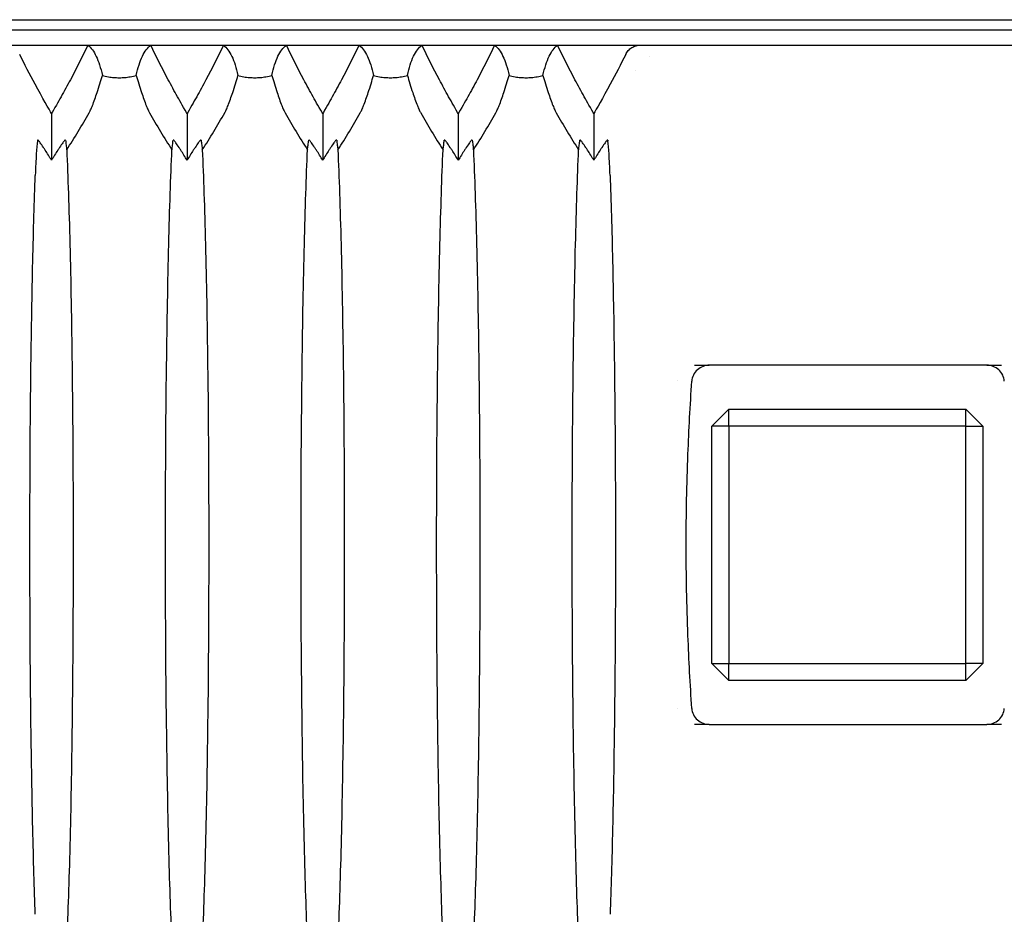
# Model space of a CAD drawing. Header units: millimetres. Extents: x 399 to 6076, y -1991 to 1602.
# Tile 304 of 324: x 5239 to 5268, y 608 to 635. Entities that reach past the tile are written whole.
import ezdxf

# ---------------------------------------------------------------- set-up
doc = ezdxf.new("R2010")
doc.units = ezdxf.units.MM
doc.layers.add('AM_5', color=3, linetype='Continuous', lineweight=25)
doc.layers.add('可見 (ISO)', color=7, linetype='Continuous', lineweight=25)
doc.styles.add('尺寸標註', font='romans.shx', dxfattribs={"bigfont": 'CHINESET.SHX'})
doc.dimstyles.new('CNS1$0', dxfattribs={"dimtxt": 2.5, "dimasz": 2.5, "dimexe": 1, "dimexo": 1, "dimgap": 1.5, "dimtad": 1, "dimtoh": 1, "dimdec": 1, "dimdsep": 46, "dimtxsty": '尺寸標註', "dimcen": 0, "dimclrd": 2, "dimclre": 2, "dimclrt": 1, "dimadec": 0, "dimazin": 2, "dimtp": 0.1, "dimtm": 0.1, "dimtfac": 0.71, "dimtdec": 1, "dimtmove": 0, "dimatfit": 0, "dimfxl": 0, "dimlwd": 13, "dimlwe": 13, "dimarcsym": 0})

# ---------------------------------------------------------------- blocks, each defined once
blk = doc.blocks.new('*D416')
at = {"layer": 'AM_5', "color": 2, "lineweight": 13}
for p, q in [((5202.369, 618.169), (5202.369, 589.853)), ((5371.751, 612.377), (5371.751, 589.853)), ((5204.869, 590.853), (5369.251, 590.853))]:
    blk.add_line(p, q, dxfattribs=at)
at = {"layer": 'AM_5', "color": 2}
for points in [[(5204.869, 591.27), (5204.869, 590.437), (5202.369, 590.853)], [(5369.251, 591.27), (5369.251, 590.437), (5371.751, 590.853)]]:
    blk.add_solid(points, dxfattribs=at)
at = {"layer": 'Defpoints', "color": 0}
for p in [(5202.369, 619.169), (5371.751, 613.377), (5371.751, 590.853)]:
    blk.add_point(p, dxfattribs=at)
at = {"layer": 'AM_5', "color": 1, "insert": (5287.06, 593.603), "char_height": 2.5, "attachment_point": 5, "style": '尺寸標註'}
blk.add_mtext('169.4', dxfattribs=at)

msp = doc.modelspace()

# ---------------------------------------------------------------- linework, layer by layer
at = {"layer": '可見 (ISO)'}
for p, q in [((5212.319, 634.669), (5284.319, 634.669)), ((5216.319, 634.369), (5280.319, 634.369)), ((5238.44, 633.919), (5240.891, 633.919)), ((5240.891, 633.919), (5242.747, 633.919)), ((5242.747, 633.919), (5244.891, 633.919)), ((5244.891, 633.919), (5246.747, 633.919)), ((5246.747, 633.919), (5248.891, 633.919)), ((5248.891, 633.919), (5250.747, 633.919)), ((5250.747, 633.919), (5252.891, 633.919)), ((5252.891, 633.919), (5254.747, 633.919)), ((5254.747, 633.919), (5257.199, 633.919)), ((5257.199, 633.919), (5269.44, 633.919)), ((5257.461, 633.569), (5257.461, 633.569)), ((5257.063, 633.169), (5257.063, 633.169)), ((5239.819, 631.9), (5239.819, 630.52)), ((5243.819, 631.9), (5243.819, 630.52)), ((5247.819, 631.9), (5247.819, 630.52)), ((5251.819, 631.9), (5251.819, 630.52)), ((5255.819, 631.9), (5255.819, 630.52)), ((5239.289, 630.169), (5239.289, 630.169)), ((5256.349, 630.169), (5256.349, 630.169)), ((5258.788, 624.469), (5259.225, 624.469)), ((5267.413, 624.469), (5259.225, 624.469)), ((5267.413, 624.469), (5267.85, 624.469)), ((5258.298, 624.01), (5258.298, 624.01)), ((5259.798, 623.169), (5259.298, 622.669)), ((5259.798, 623.169), (5266.798, 623.169)), ((5259.798, 622.669), (5259.798, 623.169)), ((5267.298, 622.669), (5266.798, 623.169)), ((5266.798, 622.669), (5266.798, 623.169)), ((5259.298, 615.669), (5259.298, 622.669)), ((5259.798, 622.669), (5259.298, 622.669)), ((5266.798, 622.669), (5259.798, 622.669)), ((5259.798, 622.669), (5259.798, 615.669)), ((5266.798, 615.669), (5266.798, 622.669)), ((5266.798, 622.669), (5267.298, 622.669)), ((5267.298, 622.669), (5267.298, 615.669)), ((5259.298, 615.669), (5259.798, 615.169)), ((5259.298, 615.669), (5259.798, 615.669)), ((5259.798, 615.669), (5266.798, 615.669)), ((5259.798, 615.169), (5259.798, 615.669)), ((5266.798, 615.169), (5267.298, 615.669)), ((5267.298, 615.669), (5266.798, 615.669)), ((5266.798, 615.169), (5266.798, 615.669)), ((5266.798, 615.169), (5259.798, 615.169)), ((5258.298, 614.327), (5258.298, 614.327)), ((5259.225, 613.869), (5258.788, 613.869)), ((5259.225, 613.869), (5267.413, 613.869)), ((5267.85, 613.869), (5267.413, 613.869))]:
    msp.add_line(p, q, dxfattribs=at)
for centre, major_axis, ratio, start_param, end_param in [((5218.605, 642.878), (24.612, -4.722), 0.903498, 5.933636, 5.989445), ((5265.034, 642.878), (-24.612, -4.722), 0.903498, 0.293741, 0.349549), ((5222.605, 642.878), (24.612, -4.722), 0.903498, 5.933636, 5.989445), ((5269.034, 642.878), (-24.612, -4.722), 0.903498, 0.293741, 0.349549), ((5226.605, 642.878), (24.612, -4.722), 0.903498, 5.933636, 5.989445), ((5273.034, 642.878), (-24.612, -4.722), 0.903498, 0.293741, 0.349549), ((5230.605, 642.878), (24.612, -4.722), 0.903498, 5.933636, 5.989445), ((5277.034, 642.878), (-24.612, -4.722), 0.903498, 0.293741, 0.349549), ((5279.584, -4722.375), (39.431, -5356.315), 0.004413, 3.174069, 3.174214)]:
    msp.add_ellipse(centre, major_axis=major_axis, ratio=ratio, start_param=start_param, end_param=end_param, dxfattribs=at)
for points, knots in [([(5240.891, 633.919), (5240.727, 633.575), (5240.555, 633.234), (5240.287, 632.729), (5240.196, 632.562), (5240.056, 632.312), (5240.009, 632.229), (5239.915, 632.064), (5239.829, 631.916), (5239.819, 631.9)], [0.000001, 0.000001, 0.000001, 0.000001, 0.1158103, 0.1158103, 0.1736801, 0.1736801, 0.2025589, 0.2025589, 0.2315337, 0.2315337, 0.2315337, 0.2315337]), ([(5240.891, 633.919), (5240.986, 633.847), (5241.067, 633.736), (5241.209, 633.437), (5241.269, 633.249), (5241.319, 633.023)], [0.000001, 0.000001, 0.000001, 0.000001, 0.3426564, 0.3426564, 0.6852179, 0.6852179, 0.6852179, 0.6852179]), ([(5242.319, 633.023), (5242.369, 633.249), (5242.429, 633.438), (5242.571, 633.736), (5242.653, 633.847), (5242.747, 633.919)], [0.000001, 0.000001, 0.000001, 0.000001, 0.3426184, 0.3426184, 0.6852542, 0.6852542, 0.6852542, 0.6852542]), ([(5243.819, 631.9), (5243.81, 631.916), (5243.724, 632.064), (5243.629, 632.229), (5243.582, 632.312), (5243.443, 632.562), (5243.352, 632.729), (5243.083, 633.234), (5242.912, 633.575), (5242.747, 633.919)], [0.000001, 0.000001, 0.000001, 0.000001, 0.00576801, 0.00576801, 0.01151589, 0.01151589, 0.02303401, 0.02303401, 0.04608415, 0.04608415, 0.04608415, 0.04608415]), ([(5244.891, 633.919), (5244.727, 633.575), (5244.555, 633.234), (5244.287, 632.729), (5244.196, 632.562), (5244.056, 632.312), (5244.009, 632.229), (5243.915, 632.064), (5243.829, 631.916), (5243.819, 631.9)], [0.000001, 0.000001, 0.000001, 0.000001, 0.1158103, 0.1158103, 0.1736801, 0.1736801, 0.2025589, 0.2025589, 0.2315337, 0.2315337, 0.2315337, 0.2315337]), ([(5244.891, 633.919), (5244.986, 633.847), (5245.067, 633.736), (5245.209, 633.437), (5245.269, 633.249), (5245.319, 633.023)], [0.000001, 0.000001, 0.000001, 0.000001, 0.3426564, 0.3426564, 0.6852179, 0.6852179, 0.6852179, 0.6852179]), ([(5246.319, 633.023), (5246.369, 633.249), (5246.429, 633.438), (5246.571, 633.736), (5246.653, 633.847), (5246.747, 633.919)], [0.000001, 0.000001, 0.000001, 0.000001, 0.3426184, 0.3426184, 0.6852542, 0.6852542, 0.6852542, 0.6852542]), ([(5247.819, 631.9), (5247.81, 631.916), (5247.724, 632.064), (5247.629, 632.229), (5247.582, 632.312), (5247.443, 632.562), (5247.352, 632.729), (5247.083, 633.234), (5246.912, 633.575), (5246.747, 633.919)], [0.000001, 0.000001, 0.000001, 0.000001, 0.00576801, 0.00576801, 0.01151589, 0.01151589, 0.02303401, 0.02303401, 0.04608415, 0.04608415, 0.04608415, 0.04608415]), ([(5248.891, 633.919), (5248.727, 633.575), (5248.555, 633.234), (5248.287, 632.729), (5248.196, 632.562), (5248.056, 632.312), (5248.009, 632.229), (5247.915, 632.064), (5247.829, 631.916), (5247.819, 631.9)], [0.000001, 0.000001, 0.000001, 0.000001, 0.1158103, 0.1158103, 0.1736801, 0.1736801, 0.2025589, 0.2025589, 0.2315337, 0.2315337, 0.2315337, 0.2315337]), ([(5248.891, 633.919), (5248.986, 633.847), (5249.067, 633.736), (5249.209, 633.437), (5249.269, 633.249), (5249.319, 633.023)], [0.000001, 0.000001, 0.000001, 0.000001, 0.3426564, 0.3426564, 0.6852179, 0.6852179, 0.6852179, 0.6852179]), ([(5250.319, 633.023), (5250.369, 633.249), (5250.429, 633.438), (5250.571, 633.736), (5250.653, 633.847), (5250.747, 633.919)], [0.000001, 0.000001, 0.000001, 0.000001, 0.3426184, 0.3426184, 0.6852542, 0.6852542, 0.6852542, 0.6852542]), ([(5251.819, 631.9), (5251.81, 631.916), (5251.724, 632.064), (5251.629, 632.229), (5251.582, 632.312), (5251.443, 632.562), (5251.352, 632.729), (5251.083, 633.234), (5250.912, 633.575), (5250.747, 633.919)], [0.000001, 0.000001, 0.000001, 0.000001, 0.00576801, 0.00576801, 0.01151589, 0.01151589, 0.02303402, 0.02303402, 0.04608415, 0.04608415, 0.04608415, 0.04608415]), ([(5252.891, 633.919), (5252.727, 633.575), (5252.555, 633.234), (5252.287, 632.729), (5252.196, 632.562), (5252.056, 632.312), (5252.009, 632.229), (5251.915, 632.064), (5251.829, 631.916), (5251.819, 631.9)], [0.000001, 0.000001, 0.000001, 0.000001, 0.1158104, 0.1158104, 0.1736801, 0.1736801, 0.2025589, 0.2025589, 0.2315337, 0.2315337, 0.2315337, 0.2315337]), ([(5252.891, 633.919), (5252.986, 633.847), (5253.067, 633.736), (5253.209, 633.437), (5253.269, 633.249), (5253.319, 633.023)], [0.000001, 0.000001, 0.000001, 0.000001, 0.3426564, 0.3426564, 0.6852179, 0.6852179, 0.6852179, 0.6852179]), ([(5254.319, 633.023), (5254.369, 633.249), (5254.429, 633.438), (5254.571, 633.736), (5254.653, 633.847), (5254.747, 633.919)], [0.000001, 0.000001, 0.000001, 0.000001, 0.3426184, 0.3426184, 0.6852542, 0.6852542, 0.6852542, 0.6852542]), ([(5255.819, 631.9), (5255.81, 631.916), (5255.724, 632.064), (5255.629, 632.229), (5255.582, 632.312), (5255.443, 632.562), (5255.352, 632.729), (5255.083, 633.234), (5254.912, 633.575), (5254.747, 633.919)], [0.000001, 0.000001, 0.000001, 0.000001, 0.00576801, 0.00576801, 0.01151589, 0.01151589, 0.02303402, 0.02303402, 0.04608415, 0.04608415, 0.04608415, 0.04608415]), ([(5256.759, 633.645), (5256.778, 633.685), (5256.803, 633.722), (5256.864, 633.79), (5256.899, 633.82), (5256.978, 633.869), (5257.021, 633.888), (5257.109, 633.912), (5257.154, 633.919), (5257.199, 633.919)], [0, 0, 0, 0, 0.0135204, 0.0135204, 0.02746573, 0.02746573, 0.04149223, 0.04149223, 0.05500717, 0.05500717, 0.05500717, 0.05500717]), ([(5239.819, 631.9), (5239.757, 632.006), (5239.547, 632.367), (5239.177, 633.054), (5239.026, 633.348), (5238.88, 633.645)], [0.000001, 0.000001, 0.000001, 0.000001, 0.0373403, 0.0373403, 0.06476276, 0.06476276, 0.06476276, 0.06476276]), ([(5256.759, 633.645), (5256.613, 633.348), (5256.461, 633.054), (5256.091, 632.367), (5255.882, 632.006), (5255.819, 631.9)], [0.000001, 0.000001, 0.000001, 0.000001, 0.1003793, 0.1003793, 0.2370577, 0.2370577, 0.2370577, 0.2370577]), ([(5240.927, 631.919), (5240.935, 631.932), (5240.942, 631.945), (5240.957, 631.975), (5240.964, 631.991), (5240.992, 632.049), (5241.01, 632.094), (5241.074, 632.251), (5241.12, 632.383), (5241.22, 632.689), (5241.274, 632.867), (5241.319, 633.023)], [0, 0, 0, 0, 0.0047033, 0.0047033, 0.0100954, 0.0100954, 0.0241002, 0.0241002, 0.0656763, 0.0656763, 0.1177835, 0.1177835, 0.1177835, 0.1177835]), ([(5241.319, 633.023), (5241.37, 633.009), (5241.429, 632.995), (5241.547, 632.974), (5241.603, 632.967), (5241.715, 632.958), (5241.766, 632.956), (5241.873, 632.956), (5241.925, 632.958), (5242.036, 632.967), (5242.093, 632.975), (5242.21, 632.995), (5242.269, 633.009), (5242.319, 633.023)], [-0.1247328, -0.1247328, -0.1247328, -0.1247328, -0.0982905, -0.0982905, -0.0783586, -0.0783586, -0.0623217, -0.0623217, -0.0462805, -0.0462805, -0.0263056, -0.0263056, -0.000001, -0.000001, -0.000001, -0.000001]), ([(5242.319, 633.023), (5242.365, 632.867), (5242.419, 632.688), (5242.519, 632.383), (5242.565, 632.251), (5242.628, 632.093), (5242.647, 632.049), (5242.674, 631.991), (5242.682, 631.974), (5242.697, 631.945), (5242.704, 631.932), (5242.711, 631.919)], [0.000001, 0.000001, 0.000001, 0.000001, 0.0714922, 0.0714922, 0.1278125, 0.1278125, 0.1466939, 0.1466939, 0.1539664, 0.1539664, 0.1603115, 0.1603115, 0.1603115, 0.1603115]), ([(5244.927, 631.919), (5244.935, 631.932), (5244.942, 631.945), (5244.957, 631.975), (5244.964, 631.991), (5244.992, 632.049), (5245.01, 632.094), (5245.074, 632.251), (5245.12, 632.383), (5245.22, 632.689), (5245.274, 632.867), (5245.319, 633.023)], [0, 0, 0, 0, 0.0047033, 0.0047033, 0.0100954, 0.0100954, 0.0241002, 0.0241002, 0.0656763, 0.0656763, 0.1177835, 0.1177835, 0.1177835, 0.1177835]), ([(5245.319, 633.023), (5245.37, 633.009), (5245.429, 632.995), (5245.547, 632.974), (5245.603, 632.967), (5245.715, 632.958), (5245.766, 632.956), (5245.873, 632.956), (5245.925, 632.958), (5246.036, 632.967), (5246.093, 632.975), (5246.21, 632.995), (5246.269, 633.009), (5246.319, 633.023)], [-0.1247328, -0.1247328, -0.1247328, -0.1247328, -0.0982905, -0.0982905, -0.0783586, -0.0783586, -0.0623217, -0.0623217, -0.0462805, -0.0462805, -0.0263056, -0.0263056, -0.000001, -0.000001, -0.000001, -0.000001]), ([(5246.319, 633.023), (5246.365, 632.867), (5246.419, 632.688), (5246.519, 632.383), (5246.565, 632.251), (5246.628, 632.093), (5246.647, 632.049), (5246.674, 631.991), (5246.682, 631.974), (5246.697, 631.945), (5246.704, 631.932), (5246.711, 631.919)], [0.000001, 0.000001, 0.000001, 0.000001, 0.0714922, 0.0714922, 0.1278125, 0.1278125, 0.1466939, 0.1466939, 0.1539664, 0.1539664, 0.1603115, 0.1603115, 0.1603115, 0.1603115]), ([(5248.927, 631.919), (5248.935, 631.932), (5248.942, 631.945), (5248.957, 631.975), (5248.964, 631.991), (5248.992, 632.049), (5249.01, 632.094), (5249.074, 632.251), (5249.12, 632.383), (5249.22, 632.689), (5249.274, 632.867), (5249.319, 633.023)], [0, 0, 0, 0, 0.0047042, 0.0047042, 0.0100974, 0.0100974, 0.0241052, 0.0241052, 0.0657013, 0.0657013, 0.1178924, 0.1178924, 0.1178924, 0.1178924]), ([(5249.319, 633.023), (5249.37, 633.009), (5249.429, 632.995), (5249.547, 632.974), (5249.603, 632.967), (5249.715, 632.958), (5249.766, 632.956), (5249.873, 632.956), (5249.925, 632.958), (5250.036, 632.967), (5250.093, 632.975), (5250.21, 632.995), (5250.269, 633.009), (5250.319, 633.023)], [-0.1247327, -0.1247327, -0.1247327, -0.1247327, -0.0982902, -0.0982902, -0.0783586, -0.0783586, -0.0623217, -0.0623217, -0.0462805, -0.0462805, -0.0263058, -0.0263058, -0.000001, -0.000001, -0.000001, -0.000001]), ([(5250.319, 633.023), (5250.365, 632.867), (5250.419, 632.688), (5250.519, 632.383), (5250.565, 632.251), (5250.628, 632.093), (5250.647, 632.049), (5250.674, 631.991), (5250.682, 631.974), (5250.697, 631.945), (5250.704, 631.932), (5250.711, 631.919)], [0.000001, 0.000001, 0.000001, 0.000001, 0.0714924, 0.0714924, 0.1277503, 0.1277503, 0.146606, 0.146606, 0.1538685, 0.1538685, 0.1602048, 0.1602048, 0.1602048, 0.1602048]), ([(5252.927, 631.919), (5252.935, 631.932), (5252.942, 631.945), (5252.957, 631.975), (5252.964, 631.991), (5252.992, 632.049), (5253.01, 632.094), (5253.074, 632.251), (5253.12, 632.383), (5253.22, 632.689), (5253.274, 632.867), (5253.319, 633.023)], [0, 0, 0, 0, 0.0047042, 0.0047042, 0.0100974, 0.0100974, 0.0241052, 0.0241052, 0.0657013, 0.0657013, 0.1178924, 0.1178924, 0.1178924, 0.1178924]), ([(5253.319, 633.023), (5253.37, 633.009), (5253.429, 632.995), (5253.547, 632.974), (5253.603, 632.967), (5253.715, 632.958), (5253.766, 632.956), (5253.873, 632.956), (5253.925, 632.958), (5254.036, 632.967), (5254.093, 632.975), (5254.21, 632.995), (5254.269, 633.009), (5254.319, 633.023)], [-0.1247327, -0.1247327, -0.1247327, -0.1247327, -0.0982902, -0.0982902, -0.0783586, -0.0783586, -0.0623217, -0.0623217, -0.0462805, -0.0462805, -0.0263058, -0.0263058, -0.000001, -0.000001, -0.000001, -0.000001]), ([(5254.319, 633.023), (5254.365, 632.867), (5254.419, 632.688), (5254.519, 632.383), (5254.565, 632.251), (5254.628, 632.093), (5254.647, 632.049), (5254.674, 631.991), (5254.682, 631.974), (5254.697, 631.945), (5254.704, 631.932), (5254.711, 631.919)], [0.000001, 0.000001, 0.000001, 0.000001, 0.0714924, 0.0714924, 0.1277503, 0.1277503, 0.146606, 0.146606, 0.1538685, 0.1538685, 0.1602048, 0.1602048, 0.1602048, 0.1602048]), ([(5239.403, 631.085), (5239.392, 630.994), (5239.381, 630.866), (5239.359, 630.525), (5239.35, 630.317), (5239.341, 630.074)], [0, 0, 0, 0, 0.1140343, 0.1140343, 0.2273797, 0.2273797, 0.2273797, 0.2273797]), ([(5239.819, 630.52), (5239.759, 630.619), (5239.696, 630.722), (5239.617, 630.845), (5239.599, 630.873), (5239.545, 630.955), (5239.514, 631), (5239.469, 631.061), (5239.452, 631.083), (5239.428, 631.108), (5239.421, 631.114), (5239.41, 631.118), (5239.407, 631.116), (5239.407, 631.11)], [-0.08024384, -0.08024384, -0.08024384, -0.08024384, -0.05244875, -0.05244875, -0.04403813, -0.04403813, -0.02725332, -0.02725332, -0.01524627, -0.01524627, -0.00747113, -0.00747113, -0.000001, -0.000001, -0.000001, -0.000001]), ([(5240.232, 631.11), (5240.231, 631.116), (5240.228, 631.118), (5240.218, 631.114), (5240.21, 631.108), (5240.187, 631.083), (5240.169, 631.061), (5240.124, 631), (5240.093, 630.954), (5240.039, 630.873), (5240.021, 630.844), (5239.942, 630.722), (5239.879, 630.619), (5239.819, 630.52)], [-0.1004113, -0.1004113, -0.1004113, -0.1004113, -0.0910518, -0.0910518, -0.0813066, -0.0813066, -0.0662747, -0.0662747, -0.0452497, -0.0452497, -0.0347369, -0.0347369, -0.000001, -0.000001, -0.000001, -0.000001]), ([(5240.232, 631.11), (5240.238, 631.064), (5240.244, 631.017), (5240.256, 630.922), (5240.262, 630.874), (5240.267, 630.825)], [0.000001, 0.000001, 0.000001, 0.000001, 0.0584689, 0.0584689, 0.1165144, 0.1165144, 0.1165144, 0.1165144]), ([(5243.371, 630.825), (5243.377, 630.874), (5243.383, 630.922), (5243.395, 631.017), (5243.401, 631.064), (5243.407, 631.11)], [0.000001, 0.000001, 0.000001, 0.000001, 0.0583626, 0.0583626, 0.1171488, 0.1171488, 0.1171488, 0.1171488]), ([(5243.819, 630.52), (5243.759, 630.619), (5243.696, 630.722), (5243.617, 630.845), (5243.599, 630.873), (5243.545, 630.955), (5243.514, 631), (5243.469, 631.061), (5243.452, 631.083), (5243.428, 631.108), (5243.421, 631.114), (5243.41, 631.118), (5243.407, 631.116), (5243.407, 631.11)], [-0.08024384, -0.08024384, -0.08024384, -0.08024384, -0.05244875, -0.05244875, -0.04403813, -0.04403813, -0.02725332, -0.02725332, -0.01524627, -0.01524627, -0.00747113, -0.00747113, -0.000001, -0.000001, -0.000001, -0.000001]), ([(5244.232, 631.11), (5244.231, 631.116), (5244.228, 631.118), (5244.218, 631.114), (5244.21, 631.108), (5244.187, 631.083), (5244.169, 631.061), (5244.124, 631), (5244.093, 630.954), (5244.039, 630.873), (5244.021, 630.844), (5243.942, 630.722), (5243.879, 630.619), (5243.819, 630.52)], [-0.1004113, -0.1004113, -0.1004113, -0.1004113, -0.0910518, -0.0910518, -0.0813066, -0.0813066, -0.0662747, -0.0662747, -0.0452497, -0.0452497, -0.0347369, -0.0347369, -0.000001, -0.000001, -0.000001, -0.000001]), ([(5244.232, 631.11), (5244.238, 631.064), (5244.244, 631.017), (5244.256, 630.922), (5244.262, 630.874), (5244.267, 630.825)], [0.000001, 0.000001, 0.000001, 0.000001, 0.0584689, 0.0584689, 0.1165144, 0.1165144, 0.1165144, 0.1165144]), ([(5247.371, 630.825), (5247.377, 630.874), (5247.383, 630.922), (5247.395, 631.017), (5247.401, 631.064), (5247.407, 631.11)], [0.000001, 0.000001, 0.000001, 0.000001, 0.0583626, 0.0583626, 0.1171488, 0.1171488, 0.1171488, 0.1171488]), ([(5247.819, 630.52), (5247.759, 630.619), (5247.696, 630.722), (5247.617, 630.845), (5247.599, 630.873), (5247.545, 630.955), (5247.514, 631), (5247.469, 631.061), (5247.452, 631.083), (5247.428, 631.108), (5247.421, 631.114), (5247.41, 631.118), (5247.407, 631.116), (5247.407, 631.11)], [-0.08024384, -0.08024384, -0.08024384, -0.08024384, -0.05244875, -0.05244875, -0.04403813, -0.04403813, -0.02725332, -0.02725332, -0.01524627, -0.01524627, -0.00747113, -0.00747113, -0.000001, -0.000001, -0.000001, -0.000001]), ([(5248.232, 631.11), (5248.231, 631.116), (5248.228, 631.118), (5248.218, 631.114), (5248.21, 631.108), (5248.187, 631.083), (5248.169, 631.061), (5248.124, 631), (5248.093, 630.954), (5248.039, 630.873), (5248.021, 630.844), (5247.942, 630.722), (5247.879, 630.619), (5247.819, 630.52)], [-0.1004113, -0.1004113, -0.1004113, -0.1004113, -0.0910518, -0.0910518, -0.0813066, -0.0813066, -0.0662747, -0.0662747, -0.0452497, -0.0452497, -0.0347369, -0.0347369, -0.000001, -0.000001, -0.000001, -0.000001]), ([(5248.232, 631.11), (5248.238, 631.064), (5248.244, 631.017), (5248.256, 630.922), (5248.262, 630.874), (5248.267, 630.825)], [0.000001, 0.000001, 0.000001, 0.000001, 0.0584689, 0.0584689, 0.1165144, 0.1165144, 0.1165144, 0.1165144]), ([(5251.371, 630.825), (5251.377, 630.874), (5251.383, 630.922), (5251.395, 631.017), (5251.401, 631.064), (5251.407, 631.11)], [0.000001, 0.000001, 0.000001, 0.000001, 0.0583626, 0.0583626, 0.1171488, 0.1171488, 0.1171488, 0.1171488]), ([(5251.819, 630.52), (5251.759, 630.619), (5251.696, 630.722), (5251.617, 630.845), (5251.599, 630.873), (5251.545, 630.955), (5251.514, 631), (5251.469, 631.061), (5251.452, 631.083), (5251.428, 631.108), (5251.421, 631.114), (5251.41, 631.118), (5251.407, 631.116), (5251.407, 631.11)], [-0.08024384, -0.08024384, -0.08024384, -0.08024384, -0.05244875, -0.05244875, -0.04403813, -0.04403813, -0.02725332, -0.02725332, -0.01524627, -0.01524627, -0.00747113, -0.00747113, -0.000001, -0.000001, -0.000001, -0.000001]), ([(5252.232, 631.11), (5252.231, 631.116), (5252.228, 631.118), (5252.218, 631.114), (5252.21, 631.108), (5252.187, 631.083), (5252.169, 631.061), (5252.124, 631), (5252.093, 630.954), (5252.039, 630.873), (5252.021, 630.844), (5251.942, 630.722), (5251.879, 630.619), (5251.819, 630.52)], [-0.1004113, -0.1004113, -0.1004113, -0.1004113, -0.0910518, -0.0910518, -0.0813066, -0.0813066, -0.0662747, -0.0662747, -0.0452497, -0.0452497, -0.0347369, -0.0347369, -0.000001, -0.000001, -0.000001, -0.000001]), ([(5252.232, 631.11), (5252.238, 631.064), (5252.244, 631.017), (5252.256, 630.922), (5252.262, 630.874), (5252.267, 630.825)], [0.000001, 0.000001, 0.000001, 0.000001, 0.0584689, 0.0584689, 0.1165144, 0.1165144, 0.1165144, 0.1165144]), ([(5255.371, 630.825), (5255.377, 630.874), (5255.383, 630.922), (5255.395, 631.017), (5255.401, 631.064), (5255.407, 631.11)], [0.000001, 0.000001, 0.000001, 0.000001, 0.0583626, 0.0583626, 0.1171488, 0.1171488, 0.1171488, 0.1171488]), ([(5255.819, 630.52), (5255.759, 630.619), (5255.696, 630.722), (5255.617, 630.845), (5255.599, 630.873), (5255.545, 630.955), (5255.514, 631), (5255.469, 631.061), (5255.452, 631.083), (5255.428, 631.108), (5255.421, 631.114), (5255.41, 631.118), (5255.407, 631.116), (5255.407, 631.11)], [-0.08024384, -0.08024384, -0.08024384, -0.08024384, -0.05244875, -0.05244875, -0.04403813, -0.04403813, -0.02725332, -0.02725332, -0.01524627, -0.01524627, -0.00747113, -0.00747113, -0.000001, -0.000001, -0.000001, -0.000001]), ([(5256.232, 631.11), (5256.231, 631.116), (5256.228, 631.118), (5256.218, 631.114), (5256.21, 631.108), (5256.187, 631.083), (5256.169, 631.061), (5256.124, 631), (5256.093, 630.954), (5256.039, 630.873), (5256.021, 630.844), (5255.942, 630.722), (5255.879, 630.619), (5255.819, 630.52)], [-0.1004113, -0.1004113, -0.1004113, -0.1004113, -0.0910518, -0.0910518, -0.0813066, -0.0813066, -0.0662747, -0.0662747, -0.0452497, -0.0452497, -0.0347369, -0.0347369, -0.000001, -0.000001, -0.000001, -0.000001]), ([(5256.298, 630.074), (5256.289, 630.317), (5256.279, 630.525), (5256.258, 630.866), (5256.247, 630.994), (5256.235, 631.085)], [0, 0, 0, 0, 0.1133205, 0.1133205, 0.2273304, 0.2273304, 0.2273304, 0.2273304]), ([(5240.267, 630.825), (5240.302, 630.04), (5240.334, 629.1), (5240.387, 626.958), (5240.409, 625.762), (5240.446, 622.798), (5240.457, 620.989), (5240.457, 617.364), (5240.446, 615.555), (5240.409, 612.586), (5240.387, 611.388), (5240.334, 609.241), (5240.302, 608.299), (5240.267, 607.512)], [0.000001, 0.000001, 0.000001, 0.000001, 0.408065, 0.408065, 0.818786, 0.818786, 1.357583, 1.357583, 1.896436, 1.896436, 2.308017, 2.308017, 2.716908, 2.716908, 2.716908, 2.716908]), ([(5243.371, 607.512), (5243.336, 608.298), (5243.305, 609.238), (5243.252, 611.379), (5243.23, 612.575), (5243.192, 615.54), (5243.181, 617.348), (5243.181, 620.973), (5243.192, 622.782), (5243.23, 625.751), (5243.251, 626.949), (5243.305, 629.096), (5243.336, 630.038), (5243.371, 630.825)], [0.000001, 0.000001, 0.000001, 0.000001, 0.408065, 0.408065, 0.818786, 0.818786, 1.357583, 1.357583, 1.896436, 1.896436, 2.308017, 2.308017, 2.716908, 2.716908, 2.716908, 2.716908]), ([(5244.267, 630.825), (5244.302, 630.04), (5244.334, 629.1), (5244.387, 626.958), (5244.409, 625.762), (5244.446, 622.798), (5244.457, 620.989), (5244.457, 617.364), (5244.446, 615.555), (5244.409, 612.586), (5244.387, 611.388), (5244.334, 609.241), (5244.302, 608.299), (5244.267, 607.512)], [0.000001, 0.000001, 0.000001, 0.000001, 0.408065, 0.408065, 0.818786, 0.818786, 1.357583, 1.357583, 1.896436, 1.896436, 2.308017, 2.308017, 2.716908, 2.716908, 2.716908, 2.716908]), ([(5247.371, 607.512), (5247.336, 608.298), (5247.305, 609.238), (5247.252, 611.379), (5247.23, 612.575), (5247.192, 615.54), (5247.181, 617.348), (5247.181, 620.973), (5247.192, 622.782), (5247.23, 625.751), (5247.251, 626.949), (5247.305, 629.096), (5247.336, 630.038), (5247.371, 630.825)], [0.000001, 0.000001, 0.000001, 0.000001, 0.408065, 0.408065, 0.818786, 0.818786, 1.357583, 1.357583, 1.896436, 1.896436, 2.308017, 2.308017, 2.716908, 2.716908, 2.716908, 2.716908]), ([(5248.267, 630.825), (5248.302, 630.04), (5248.334, 629.1), (5248.387, 626.958), (5248.409, 625.762), (5248.446, 622.798), (5248.457, 620.989), (5248.457, 617.364), (5248.446, 615.555), (5248.409, 612.586), (5248.387, 611.388), (5248.334, 609.241), (5248.302, 608.299), (5248.267, 607.512)], [0.000001, 0.000001, 0.000001, 0.000001, 0.408065, 0.408065, 0.818786, 0.818786, 1.357583, 1.357583, 1.896436, 1.896436, 2.308017, 2.308017, 2.716908, 2.716908, 2.716908, 2.716908]), ([(5251.371, 607.512), (5251.336, 608.298), (5251.305, 609.238), (5251.252, 611.379), (5251.23, 612.575), (5251.192, 615.54), (5251.181, 617.348), (5251.181, 620.973), (5251.192, 622.782), (5251.23, 625.751), (5251.251, 626.949), (5251.305, 629.096), (5251.336, 630.038), (5251.371, 630.825)], [0.000001, 0.000001, 0.000001, 0.000001, 0.408065, 0.408065, 0.818786, 0.818786, 1.357583, 1.357583, 1.896436, 1.896436, 2.308017, 2.308017, 2.716908, 2.716908, 2.716908, 2.716908]), ([(5252.267, 630.825), (5252.302, 630.04), (5252.334, 629.1), (5252.387, 626.958), (5252.409, 625.762), (5252.446, 622.798), (5252.457, 620.989), (5252.457, 617.364), (5252.446, 615.555), (5252.409, 612.586), (5252.387, 611.388), (5252.334, 609.241), (5252.302, 608.299), (5252.267, 607.512)], [0.000001, 0.000001, 0.000001, 0.000001, 0.408065, 0.408065, 0.818786, 0.818786, 1.357583, 1.357583, 1.896436, 1.896436, 2.308017, 2.308017, 2.716908, 2.716908, 2.716908, 2.716908]), ([(5255.371, 607.512), (5255.336, 608.298), (5255.305, 609.238), (5255.252, 611.379), (5255.23, 612.575), (5255.192, 615.54), (5255.181, 617.348), (5255.181, 620.973), (5255.192, 622.782), (5255.23, 625.751), (5255.251, 626.949), (5255.305, 629.096), (5255.336, 630.038), (5255.371, 630.825)], [0.000001, 0.000001, 0.000001, 0.000001, 0.408065, 0.408065, 0.818786, 0.818786, 1.357583, 1.357583, 1.896436, 1.896436, 2.308017, 2.308017, 2.716908, 2.716908, 2.716908, 2.716908]), ([(5239.341, 608.264), (5239.313, 609.01), (5239.288, 609.862), (5239.245, 611.745), (5239.227, 612.77), (5239.192, 615.541), (5239.181, 617.35), (5239.181, 620.974), (5239.192, 622.783), (5239.227, 625.557), (5239.245, 626.585), (5239.288, 628.472), (5239.313, 629.325), (5239.341, 630.074)], [0.000001, 0.000001, 0.000001, 0.000001, 0.347263, 0.347263, 0.696748, 0.696748, 1.236931, 1.236931, 1.777162, 1.777162, 2.127375, 2.127375, 2.47533, 2.47533, 2.47533, 2.47533]), ([(5256.298, 630.074), (5256.326, 629.327), (5256.351, 628.475), (5256.393, 626.593), (5256.411, 625.567), (5256.446, 622.796), (5256.457, 620.988), (5256.457, 617.363), (5256.446, 615.554), (5256.411, 612.78), (5256.394, 611.752), (5256.351, 609.865), (5256.326, 609.012), (5256.298, 608.264)], [0.000001, 0.000001, 0.000001, 0.000001, 0.347263, 0.347263, 0.696748, 0.696748, 1.236931, 1.236931, 1.777162, 1.777162, 2.127375, 2.127375, 2.47533, 2.47533, 2.47533, 2.47533]), ([(5259.225, 624.469), (5259.163, 624.469), (5259.101, 624.458), (5258.98, 624.414), (5258.923, 624.38), (5258.825, 624.292), (5258.785, 624.239), (5258.729, 624.124), (5258.713, 624.062), (5258.709, 623.999)], [-0.07695637, -0.07695637, -0.07695637, -0.07695637, -0.05829865, -0.05829865, -0.03852871, -0.03852871, -0.01889336, -0.01889336, 0, 0, 0, 0]), ([(5267.929, 623.999), (5267.925, 624.062), (5267.909, 624.123), (5267.853, 624.239), (5267.813, 624.292), (5267.716, 624.379), (5267.658, 624.414), (5267.538, 624.458), (5267.476, 624.469), (5267.413, 624.469)], [-0.07705692, -0.07705692, -0.07705692, -0.07705692, -0.05816651, -0.05816651, -0.03850763, -0.03850763, -0.01871181, -0.01871181, 0, 0, 0, 0]), ([(5258.709, 614.338), (5258.663, 615.056), (5258.625, 615.769), (5258.562, 617.385), (5258.544, 618.271), (5258.544, 620.066), (5258.562, 620.952), (5258.625, 622.568), (5258.663, 623.281), (5258.709, 623.999)], [-0.9706542, -0.9706542, -0.9706542, -0.9706542, -0.7547435, -0.7547435, -0.4853276, -0.4853276, -0.2159117, -0.2159117, -0.000001, -0.000001, -0.000001, -0.000001]), ([(5258.709, 614.338), (5258.713, 614.275), (5258.729, 614.214), (5258.785, 614.098), (5258.825, 614.045), (5258.923, 613.958), (5258.98, 613.924), (5259.101, 613.88), (5259.163, 613.869), (5259.225, 613.869)], [-0.07705692, -0.07705692, -0.07705692, -0.07705692, -0.05816651, -0.05816651, -0.03850763, -0.03850763, -0.01871181, -0.01871181, 0, 0, 0, 0]), ([(5267.413, 613.869), (5267.476, 613.869), (5267.538, 613.879), (5267.658, 613.924), (5267.715, 613.958), (5267.813, 614.045), (5267.853, 614.098), (5267.909, 614.214), (5267.925, 614.275), (5267.929, 614.338)], [-0.07695637, -0.07695637, -0.07695637, -0.07695637, -0.05829865, -0.05829865, -0.03852871, -0.03852871, -0.01889336, -0.01889336, 0, 0, 0, 0])]:
    msp.add_open_spline(points, degree=3, knots=knots, dxfattribs=at)
msp.add_open_spline([(5256.232, 631.11), (5256.233, 631.102), (5256.234, 631.093), (5256.235, 631.085)], degree=3, dxfattribs=at)

# ---------------------------------------------------------------- dimensions: what is measured, and where the dimension line sits
at = {"layer": 'AM_5'}
dim = msp.add_linear_dim(base=(5371.751, 590.853), p1=(5202.369, 619.169), p2=(5371.751, 613.377), dimstyle='CNS1$0', override={"dimpost": '', "dimfxl": 4, "dimarcsym": 1}, dxfattribs=at)
dim.commit()
dim.dimension.update_dxf_attribs({"geometry": '*D416', "text_midpoint": (5287.06, 593.603)})

doc.saveas('drawing.dxf')
